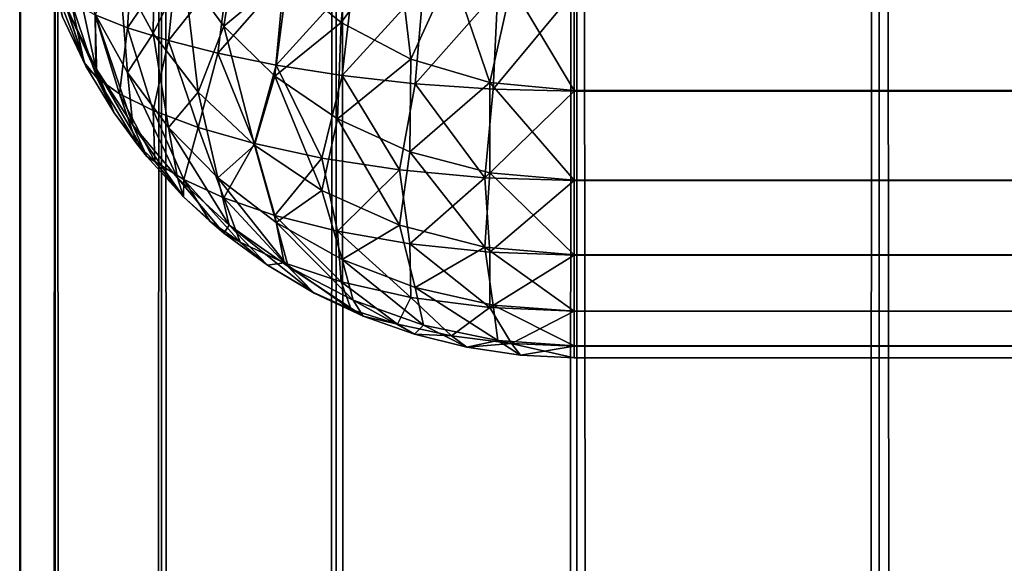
# Model space of a CAD drawing. Extents: x -265 to 265, y 0 to 1307.
# Tile 328 of 436: x -265 to -261.45, y 1264.26 to 1266.22. Entities that reach past the tile are written whole.
import ezdxf

# ---------------------------------------------------------------- set-up
doc = ezdxf.new("R2010")
doc.units = 0
doc.header["$LTSCALE"] = 65.185185
for name, color, linetype in [('3', 7, 'CONTINUOUS'), ('4', 7, 'CONTINUOUS'), ('72', 7, 'CONTINUOUS'), ('73', 7, 'CONTINUOUS'), ('74', 7, 'CONTINUOUS'), ('81', 7, 'CONTINUOUS'), ('89', 7, 'CONTINUOUS'), ('91', 7, 'CONTINUOUS')]:
    doc.layers.add(name, color=color, linetype=linetype)

msp = doc.modelspace()

# ---------------------------------------------------------------- linework, layer by layer
at = {"layer": '3', "color": 7, "linetype": 'CONTINUOUS'}
for points in [[(-265, 1), (-264.8717, 1, 1.9579), (-265, 1299), (-265, 1)], [(-265, 1299), (-264.8717, 1, 1.9579), (-264.8717, 1299, 1.9579), (-265, 1299)], [(-264.8717, 1, 1.9579), (-264.4889, 1, 3.8823), (-264.8717, 1299, 1.9579), (-264.8717, 1, 1.9579)], [(-264.8717, 1299, 1.9579), (-264.4889, 1, 3.8823), (-264.4889, 1299, 3.8823), (-264.8717, 1299, 1.9579)], [(-264.4889, 1, 3.8823), (-263.8582, 1, 5.7403), (-264.4889, 1299, 3.8823), (-264.4889, 1, 3.8823)], [(-264.4889, 1299, 3.8823), (-263.8582, 1, 5.7403), (-263.8582, 1299, 5.7403), (-264.4889, 1299, 3.8823)], [(-263.8582, 1, 5.7403), (-262.9904, 1, 7.5), (-263.8582, 1299, 5.7403), (-263.8582, 1, 5.7403)], [(-263.8582, 1299, 5.7403), (-262.9904, 1, 7.5), (-262.9904, 1299, 7.5), (-263.8582, 1299, 5.7403)], [(-262.9904, 1, 7.5), (-261.9003, 1, 9.1314), (-262.9904, 1299, 7.5), (-262.9904, 1, 7.5)], [(-262.9904, 1299, 7.5), (-261.9003, 1, 9.1314), (-261.9003, 1299, 9.1314), (-262.9904, 1299, 7.5)], [(-261.9003, 1, 9.1314), (-260.6066, 1, 10.6066), (-261.9003, 1299, 9.1314), (-261.9003, 1, 9.1314)], [(-261.9003, 1299, 9.1314), (-260.6066, 1, 10.6066), (-260.6066, 1299, 10.6066), (-261.9003, 1299, 9.1314)]]:
    msp.add_3dface(points, dxfattribs=at)
at = {"layer": '4', "color": 7, "linetype": 'CONTINUOUS'}
for points in [[(-265, 1), (-265, 1299), (-264.8717, 1299, -1.9579), (-265, 1)], [(-264.8717, 1, -1.9579), (-265, 1), (-264.8717, 1299, -1.9579), (-264.8717, 1, -1.9579)], [(-264.4889, 1, -3.8823), (-264.8717, 1, -1.9579), (-264.4889, 1299, -3.8823), (-264.4889, 1, -3.8823)], [(-264.4889, 1299, -3.8823), (-264.8717, 1, -1.9579), (-264.8717, 1299, -1.9579), (-264.4889, 1299, -3.8823)], [(-263.8582, 1, -5.7403), (-264.4889, 1, -3.8823), (-263.8582, 1299, -5.7403), (-263.8582, 1, -5.7403)], [(-263.8582, 1299, -5.7403), (-264.4889, 1, -3.8823), (-264.4889, 1299, -3.8823), (-263.8582, 1299, -5.7403)], [(-262.9904, 1, -7.5), (-263.8582, 1, -5.7403), (-262.9904, 1299, -7.5), (-262.9904, 1, -7.5)], [(-262.9904, 1299, -7.5), (-263.8582, 1, -5.7403), (-263.8582, 1299, -5.7403), (-262.9904, 1299, -7.5)], [(-261.9003, 1, -9.1314), (-262.9904, 1, -7.5), (-261.9003, 1299, -9.1314), (-261.9003, 1, -9.1314)], [(-261.9003, 1299, -9.1314), (-262.9904, 1, -7.5), (-262.9904, 1299, -7.5), (-261.9003, 1299, -9.1314)], [(-260.6066, 1, -10.6066), (-261.9003, 1, -9.1314), (-260.6066, 1299, -10.6066), (-260.6066, 1, -10.6066)], [(-260.6066, 1299, -10.6066), (-261.9003, 1, -9.1314), (-261.9003, 1299, -9.1314), (-260.6066, 1299, -10.6066)]]:
    msp.add_3dface(points, dxfattribs=at)
at = {"layer": '72', "color": 7, "linetype": 'CONTINUOUS'}
for points in [[(263, 1265.9638, 15.1677), (-263, 1266.3217, 15.0426), (263, 1266.3236, 15.0422), (263, 1265.9638, 15.1677)], [(-263, 1265.9621, 15.1685), (-263, 1266.3217, 15.0426), (263, 1265.9638, 15.1677), (-263, 1265.9621, 15.1685)], [(263, 1265.641, 15.3702), (-263, 1265.9621, 15.1685), (263, 1265.9638, 15.1677), (263, 1265.641, 15.3702)], [(-263, 1265.6395, 15.3714), (-263, 1265.9621, 15.1685), (263, 1265.641, 15.3702), (-263, 1265.6395, 15.3714)], [(263, 1265.3714, 15.6395), (-263, 1265.6395, 15.3714), (263, 1265.641, 15.3702), (263, 1265.3714, 15.6395)], [(-263, 1265.3702, 15.641), (-263, 1265.6395, 15.3714), (263, 1265.3714, 15.6395), (-263, 1265.3702, 15.641)], [(263, 1265.1685, 15.9621), (-263, 1265.3702, 15.641), (263, 1265.3714, 15.6395), (263, 1265.1685, 15.9621)], [(-263, 1265.1677, 15.9638), (-263, 1265.3702, 15.641), (263, 1265.1685, 15.9621), (-263, 1265.1677, 15.9638)], [(263, 1265.0426, 16.3217), (-263, 1265.1677, 15.9638), (263, 1265.1685, 15.9621), (263, 1265.0426, 16.3217)], [(-263, 1265.0422, 16.3236), (-263, 1265.1677, 15.9638), (263, 1265.0426, 16.3217), (-263, 1265.0422, 16.3236)], [(263, 1265, 16.7), (-263, 1265.0422, 16.3236), (263, 1265.0426, 16.3217), (263, 1265, 16.7)], [(-263, 1265, 16.7), (-263, 1265.0422, 16.3236), (263, 1265, 16.7), (-263, 1265, 16.7)]]:
    msp.add_3dface(points, dxfattribs=at)
at = {"layer": '73', "color": 7, "linetype": 'CONTINUOUS'}
for points in [[(-263, 1265, 16.7), (263, 1265, 16.7), (-263, 1265, 23.3), (-263, 1265, 16.7)], [(-263, 1265, 23.3), (263, 1265, 16.7), (263, 1265, 23.3), (-263, 1265, 23.3)]]:
    msp.add_3dface(points, dxfattribs=at)
at = {"layer": '74', "color": 7, "linetype": 'CONTINUOUS'}
for points in [[(-263, 1266.3236, 24.9578), (-263, 1265.9638, 24.8323), (263, 1266.3217, 24.9574), (-263, 1266.3236, 24.9578)], [(263, 1266.3217, 24.9574), (-263, 1265.9638, 24.8323), (263, 1265.9621, 24.8315), (263, 1266.3217, 24.9574)], [(-263, 1265.9638, 24.8323), (-263, 1265.641, 24.6298), (263, 1265.9621, 24.8315), (-263, 1265.9638, 24.8323)], [(263, 1265.9621, 24.8315), (-263, 1265.641, 24.6298), (263, 1265.6395, 24.6286), (263, 1265.9621, 24.8315)], [(-263, 1265.641, 24.6298), (-263, 1265.3714, 24.3605), (263, 1265.6395, 24.6286), (-263, 1265.641, 24.6298)], [(263, 1265.6395, 24.6286), (-263, 1265.3714, 24.3605), (263, 1265.3702, 24.359), (263, 1265.6395, 24.6286)], [(-263, 1265.3714, 24.3605), (-263, 1265.1685, 24.0379), (263, 1265.3702, 24.359), (-263, 1265.3714, 24.3605)], [(263, 1265.3702, 24.359), (-263, 1265.1685, 24.0379), (263, 1265.1677, 24.0362), (263, 1265.3702, 24.359)], [(-263, 1265.1685, 24.0379), (-263, 1265.0426, 23.6783), (263, 1265.1677, 24.0362), (-263, 1265.1685, 24.0379)], [(263, 1265.1677, 24.0362), (-263, 1265.0426, 23.6783), (263, 1265.0422, 23.6764), (263, 1265.1677, 24.0362)], [(-263, 1265.0426, 23.6783), (-263, 1265, 23.3), (263, 1265.0422, 23.6764), (-263, 1265.0426, 23.6783)], [(-263, 1265, 23.3), (263, 1265, 23.3), (263, 1265.0422, 23.6764), (-263, 1265, 23.3)]]:
    msp.add_3dface(points, dxfattribs=at)
at = {"layer": '81', "color": 7, "linetype": 'CONTINUOUS'}
for points in [[(-264.768, 1266.0651, 16.8598), (-264.7611, 1266.0522, 16.8578), (-264.8459, 1266.2301, 23.1155), (-264.768, 1266.0651, 16.8598)], [(-264.8459, 1266.2301, 23.1155), (-264.7611, 1266.0522, 16.8578), (-264.7611, 1266.0522, 23.1422), (-264.8459, 1266.2301, 23.1155)], [(-264.8459, 1266.2301, 16.8845), (-264.768, 1266.0651, 16.8598), (-264.8459, 1266.2301, 23.1155), (-264.8459, 1266.2301, 16.8845)], [(-264.7611, 1266.0522, 16.8578), (-264.6594, 1265.8836, 16.8325), (-264.7611, 1266.0522, 23.1422), (-264.7611, 1266.0522, 16.8578)], [(-264.7611, 1266.0522, 23.1422), (-264.6594, 1265.8836, 16.8325), (-264.6594, 1265.8836, 23.1675), (-264.7611, 1266.0522, 23.1422)], [(-264.578, 1265.7712, 16.8157), (-264.5417, 1265.726, 16.8089), (-264.6594, 1265.8836, 23.1675), (-264.578, 1265.7712, 16.8157)], [(-264.6594, 1265.8836, 23.1675), (-264.5417, 1265.726, 16.8089), (-264.5417, 1265.726, 23.1911), (-264.6594, 1265.8836, 23.1675)], [(-264.6594, 1265.8836, 16.8325), (-264.578, 1265.7712, 16.8157), (-264.6594, 1265.8836, 23.1675), (-264.6594, 1265.8836, 16.8325)], [(-264.5417, 1265.726, 16.8089), (-264.4093, 1265.5809, 16.7871), (-264.5417, 1265.726, 23.1911), (-264.5417, 1265.726, 16.8089)], [(-264.5417, 1265.726, 23.1911), (-264.4093, 1265.5809, 16.7871), (-264.4093, 1265.5809, 23.2129), (-264.5417, 1265.726, 23.1911)], [(-264.3149, 1265.493, 16.7739), (-264.2635, 1265.4497, 16.7675), (-264.4093, 1265.5809, 23.2129), (-264.3149, 1265.493, 16.7739)], [(-264.4093, 1265.5809, 23.2129), (-264.2635, 1265.4497, 16.7675), (-264.2635, 1265.4497, 23.2326), (-264.4093, 1265.5809, 23.2129)], [(-264.4093, 1265.5809, 16.7871), (-264.3149, 1265.493, 16.7739), (-264.4093, 1265.5809, 23.2129), (-264.4093, 1265.5809, 16.7871)], [(-264.2635, 1265.4497, 16.7675), (-264.1058, 1265.3335, 16.75), (-264.2635, 1265.4497, 23.2326), (-264.2635, 1265.4497, 16.7675)], [(-264.2635, 1265.4497, 23.2326), (-264.1058, 1265.3335, 16.75), (-264.1058, 1265.3335, 23.25), (-264.2635, 1265.4497, 23.2326)], [(-263.9409, 1265.2351, 16.7353), (-263.9377, 1265.2334, 16.735), (-264.1058, 1265.3335, 23.25), (-263.9409, 1265.2351, 16.7353)], [(-264.1058, 1265.3335, 23.25), (-263.9377, 1265.2334, 16.735), (-263.9377, 1265.2334, 23.265), (-264.1058, 1265.3335, 23.25)], [(-264.1058, 1265.3335, 16.75), (-263.9409, 1265.2351, 16.7353), (-264.1058, 1265.3335, 23.25), (-264.1058, 1265.3335, 16.75)], [(-263.9377, 1265.2334, 16.735), (-263.7608, 1265.1504, 16.7226), (-263.9377, 1265.2334, 23.265), (-263.9377, 1265.2334, 16.735)], [(-263.9377, 1265.2334, 23.265), (-263.7608, 1265.1504, 16.7226), (-263.7608, 1265.1504, 23.2774), (-263.9377, 1265.2334, 23.265)], [(-263.7608, 1265.1504, 16.7226), (-263.5768, 1265.085, 16.7127), (-263.7608, 1265.1504, 23.2774), (-263.7608, 1265.1504, 16.7226)], [(-263.7608, 1265.1504, 23.2774), (-263.5768, 1265.085, 16.7127), (-263.5768, 1265.085, 23.2873), (-263.7608, 1265.1504, 23.2774)], [(-263.5768, 1265.085, 16.7127), (-263.3875, 1265.0379, 16.7057), (-263.5768, 1265.085, 23.2873), (-263.5768, 1265.085, 16.7127)], [(-263.5768, 1265.085, 23.2873), (-263.3875, 1265.0379, 16.7057), (-263.3875, 1265.0379, 23.2943), (-263.5768, 1265.085, 23.2873)], [(-263.3875, 1265.0379, 16.7057), (-263.1946, 1265.0095, 16.7014), (-263.3875, 1265.0379, 23.2943), (-263.3875, 1265.0379, 16.7057)], [(-263.3875, 1265.0379, 23.2943), (-263.1946, 1265.0095, 16.7014), (-263.1946, 1265.0095, 23.2986), (-263.3875, 1265.0379, 23.2943)], [(-263, 1265, 16.7), (-263, 1265, 23.3), (-263.1946, 1265.0095, 23.2986), (-263, 1265, 16.7)], [(-263.1946, 1265.0095, 16.7014), (-263, 1265, 16.7), (-263.1946, 1265.0095, 23.2986), (-263.1946, 1265.0095, 16.7014)]]:
    msp.add_3dface(points, dxfattribs=at)
at = {"layer": '89', "color": 7, "linetype": 'CONTINUOUS'}
for points in [[(-264.728, 1266.2373, 16.2399), (-264.592, 1266.4921, 15.8394), (-264.6114, 1266.1906, 16.0293), (-264.728, 1266.2373, 16.2399)], [(-264.592, 1266.4921, 15.8394), (-264.4315, 1266.4554, 15.6491), (-264.6114, 1266.1906, 16.0293), (-264.592, 1266.4921, 15.8394)], [(-264.6114, 1266.1906, 16.0293), (-264.4315, 1266.4554, 15.6491), (-264.4638, 1266.1439, 15.8308), (-264.6114, 1266.1906, 16.0293)], [(-264.4315, 1266.4554, 15.6491), (-264.2443, 1266.4206, 15.4779), (-264.4638, 1266.1439, 15.8308), (-264.4315, 1266.4554, 15.6491)], [(-264.4638, 1266.1439, 15.8308), (-264.2443, 1266.4206, 15.4779), (-264.285, 1266.0984, 15.6486), (-264.4638, 1266.1439, 15.8308)], [(-264.2443, 1266.4206, 15.4779), (-264.0322, 1266.3888, 15.3295), (-264.285, 1266.0984, 15.6486), (-264.2443, 1266.4206, 15.4779)], [(-264.285, 1266.0984, 15.6486), (-264.0322, 1266.3888, 15.3295), (-264.0756, 1266.0557, 15.488), (-264.285, 1266.0984, 15.6486)], [(-264.0322, 1266.3888, 15.3295), (-263.7974, 1266.3615, 15.2081), (-264.0756, 1266.0557, 15.488), (-264.0322, 1266.3888, 15.3295)], [(-264.0756, 1266.0557, 15.488), (-263.7974, 1266.3615, 15.2081), (-263.8373, 1266.018, 15.3543), (-264.0756, 1266.0557, 15.488)], [(-263.7974, 1266.3615, 15.2081), (-263.5435, 1266.3401, 15.1176), (-263.8373, 1266.018, 15.3543), (-263.7974, 1266.3615, 15.2081)], [(-263.8373, 1266.018, 15.3543), (-263.5435, 1266.3401, 15.1176), (-263.5741, 1265.9881, 15.2532), (-263.8373, 1266.018, 15.3543)], [(-263.5435, 1266.3401, 15.1176), (-263.2755, 1266.3264, 15.0616), (-263.5741, 1265.9881, 15.2532), (-263.5435, 1266.3401, 15.1176)], [(-264.768, 1266.0651, 16.8598), (-264.8459, 1266.2301, 16.8845), (-264.8705, 1266.3276, 16.6813), (-264.768, 1266.0651, 16.8598)], [(-264.768, 1266.0651, 16.8598), (-264.8705, 1266.3276, 16.6813), (-264.8141, 1266.2832, 16.4584), (-264.768, 1266.0651, 16.8598)], [(-263.5741, 1265.9881, 15.2532), (-263.2755, 1266.3264, 15.0616), (-263.2922, 1265.9688, 15.19), (-263.5741, 1265.9881, 15.2532)], [(-263.2755, 1266.3264, 15.0616), (-263, 1266.3217, 15.0426), (-263.2922, 1265.9688, 15.19), (-263.2755, 1266.3264, 15.0616)], [(-263, 1266.3217, 15.0426), (-263, 1265.9621, 15.1685), (-263.2922, 1265.9688, 15.19), (-263, 1266.3217, 15.0426)], [(-264.768, 1266.0651, 16.8598), (-264.8141, 1266.2832, 16.4584), (-264.7222, 1266.0098, 16.6257), (-264.768, 1266.0651, 16.8598)], [(-264.8141, 1266.2832, 16.4584), (-264.728, 1266.2373, 16.2399), (-264.7222, 1266.0098, 16.6257), (-264.8141, 1266.2832, 16.4584)], [(-264.728, 1266.2373, 16.2399), (-264.6114, 1266.1906, 16.0293), (-264.6397, 1265.9516, 16.3938), (-264.728, 1266.2373, 16.2399)], [(-264.7222, 1266.0098, 16.6257), (-264.728, 1266.2373, 16.2399), (-264.6397, 1265.9516, 16.3938), (-264.7222, 1266.0098, 16.6257)], [(-264.6397, 1265.9516, 16.3938), (-264.6114, 1266.1906, 16.0293), (-264.5184, 1265.8915, 16.1692), (-264.6397, 1265.9516, 16.3938)], [(-264.6114, 1266.1906, 16.0293), (-264.4638, 1266.1439, 15.8308), (-264.5184, 1265.8915, 16.1692), (-264.6114, 1266.1906, 16.0293)], [(-264.5184, 1265.8915, 16.1692), (-264.4638, 1266.1439, 15.8308), (-264.3566, 1265.8311, 15.9576), (-264.5184, 1265.8915, 16.1692)], [(-264.4638, 1266.1439, 15.8308), (-264.285, 1266.0984, 15.6486), (-264.3566, 1265.8311, 15.9576), (-264.4638, 1266.1439, 15.8308)], [(-264.3566, 1265.8311, 15.9576), (-264.285, 1266.0984, 15.6486), (-264.1535, 1265.7728, 15.7664), (-264.3566, 1265.8311, 15.9576)], [(-264.285, 1266.0984, 15.6486), (-264.0756, 1266.0557, 15.488), (-264.1535, 1265.7728, 15.7664), (-264.285, 1266.0984, 15.6486)], [(-264.7611, 1266.0522, 16.8578), (-264.768, 1266.0651, 16.8598), (-264.7222, 1266.0098, 16.6257), (-264.7611, 1266.0522, 16.8578)], [(-264.1535, 1265.7728, 15.7664), (-264.0756, 1266.0557, 15.488), (-263.9102, 1265.7202, 15.6036), (-264.1535, 1265.7728, 15.7664)], [(-264.0756, 1266.0557, 15.488), (-263.8373, 1266.018, 15.3543), (-263.9102, 1265.7202, 15.6036), (-264.0756, 1266.0557, 15.488)], [(-264.6594, 1265.8836, 16.8325), (-264.7611, 1266.0522, 16.8578), (-264.7222, 1266.0098, 16.6257), (-264.6594, 1265.8836, 16.8325)], [(-263.9102, 1265.7202, 15.6036), (-263.8373, 1266.018, 15.3543), (-263.6306, 1265.6775, 15.4782), (-263.9102, 1265.7202, 15.6036)], [(-263.8373, 1266.018, 15.3543), (-263.5741, 1265.9881, 15.2532), (-263.6306, 1265.6775, 15.4782), (-263.8373, 1266.018, 15.3543)], [(-264.578, 1265.7712, 16.8157), (-264.6594, 1265.8836, 16.8325), (-264.7222, 1266.0098, 16.6257), (-264.578, 1265.7712, 16.8157)], [(-264.578, 1265.7712, 16.8157), (-264.7222, 1266.0098, 16.6257), (-264.6397, 1265.9516, 16.3938), (-264.578, 1265.7712, 16.8157)], [(-263.6306, 1265.6775, 15.4782), (-263.5741, 1265.9881, 15.2532), (-263.323, 1265.6493, 15.3987), (-263.6306, 1265.6775, 15.4782)], [(-263.5741, 1265.9881, 15.2532), (-263.2922, 1265.9688, 15.19), (-263.323, 1265.6493, 15.3987), (-263.5741, 1265.9881, 15.2532)], [(-264.578, 1265.7712, 16.8157), (-264.6397, 1265.9516, 16.3938), (-264.5121, 1265.7082, 16.602), (-264.578, 1265.7712, 16.8157)], [(-264.6397, 1265.9516, 16.3938), (-264.5184, 1265.8915, 16.1692), (-264.5121, 1265.7082, 16.602), (-264.6397, 1265.9516, 16.3938)], [(-263.2922, 1265.9688, 15.19), (-263, 1265.9621, 15.1685), (-263.323, 1265.6493, 15.3987), (-263.2922, 1265.9688, 15.19)], [(-263, 1265.9621, 15.1685), (-263, 1265.6395, 15.3714), (-263.323, 1265.6493, 15.3987), (-263, 1265.9621, 15.1685)], [(-264.5184, 1265.8915, 16.1692), (-264.3566, 1265.8311, 15.9576), (-264.4082, 1265.6427, 16.3936), (-264.5184, 1265.8915, 16.1692)], [(-264.5121, 1265.7082, 16.602), (-264.5184, 1265.8915, 16.1692), (-264.4082, 1265.6427, 16.3936), (-264.5121, 1265.7082, 16.602)], [(-264.4082, 1265.6427, 16.3936), (-264.3566, 1265.8311, 15.9576), (-264.2643, 1265.5768, 16.1958), (-264.4082, 1265.6427, 16.3936)], [(-264.3566, 1265.8311, 15.9576), (-264.1535, 1265.7728, 15.7664), (-264.2643, 1265.5768, 16.1958), (-264.3566, 1265.8311, 15.9576)], [(-264.5417, 1265.726, 16.8089), (-264.578, 1265.7712, 16.8157), (-264.5121, 1265.7082, 16.602), (-264.5417, 1265.726, 16.8089)], [(-264.2643, 1265.5768, 16.1958), (-264.1535, 1265.7728, 15.7664), (-264.0794, 1265.5135, 16.0156), (-264.2643, 1265.5768, 16.1958)], [(-264.1535, 1265.7728, 15.7664), (-263.9102, 1265.7202, 15.6036), (-264.0794, 1265.5135, 16.0156), (-264.1535, 1265.7728, 15.7664)], [(-264.4093, 1265.5809, 16.7871), (-264.5417, 1265.726, 16.8089), (-264.5121, 1265.7082, 16.602), (-264.4093, 1265.5809, 16.7871)], [(-264.4093, 1265.5809, 16.7871), (-264.5121, 1265.7082, 16.602), (-264.4082, 1265.6427, 16.3936), (-264.4093, 1265.5809, 16.7871)], [(-264.0794, 1265.5135, 16.0156), (-263.9102, 1265.7202, 15.6036), (-263.8542, 1265.4566, 15.8615), (-264.0794, 1265.5135, 16.0156)], [(-263.9102, 1265.7202, 15.6036), (-263.6306, 1265.6775, 15.4782), (-263.8542, 1265.4566, 15.8615), (-263.9102, 1265.7202, 15.6036)], [(-263.8542, 1265.4566, 15.8615), (-263.6306, 1265.6775, 15.4782), (-263.5931, 1265.4107, 15.7425), (-263.8542, 1265.4566, 15.8615)], [(-263.6306, 1265.6775, 15.4782), (-263.323, 1265.6493, 15.3987), (-263.5931, 1265.4107, 15.7425), (-263.6306, 1265.6775, 15.4782)], [(-264.3149, 1265.493, 16.7739), (-264.4093, 1265.5809, 16.7871), (-264.4082, 1265.6427, 16.3936), (-264.3149, 1265.493, 16.7739)], [(-264.3149, 1265.493, 16.7739), (-264.4082, 1265.6427, 16.3936), (-264.205, 1265.417, 16.5673), (-264.3149, 1265.493, 16.7739)], [(-264.4082, 1265.6427, 16.3936), (-264.2643, 1265.5768, 16.1958), (-264.205, 1265.417, 16.5673), (-264.4082, 1265.6427, 16.3936)], [(-263.5931, 1265.4107, 15.7425), (-263.323, 1265.6493, 15.3987), (-263.3041, 1265.3807, 15.6669), (-263.5931, 1265.4107, 15.7425)], [(-263.323, 1265.6493, 15.3987), (-263, 1265.6395, 15.3714), (-263.3041, 1265.3807, 15.6669), (-263.323, 1265.6493, 15.3987)], [(-263, 1265.6395, 15.3714), (-263, 1265.3702, 15.641), (-263.3041, 1265.3807, 15.6669), (-263, 1265.6395, 15.3714)], [(-264.2643, 1265.5768, 16.1958), (-264.0794, 1265.5135, 16.0156), (-264.0467, 1265.3421, 16.3759), (-264.2643, 1265.5768, 16.1958)], [(-264.205, 1265.417, 16.5673), (-264.2643, 1265.5768, 16.1958), (-264.0467, 1265.3421, 16.3759), (-264.205, 1265.417, 16.5673)], [(-264.2635, 1265.4497, 16.7675), (-264.3149, 1265.493, 16.7739), (-264.205, 1265.417, 16.5673), (-264.2635, 1265.4497, 16.7675)], [(-264.0794, 1265.5135, 16.0156), (-263.8542, 1265.4566, 15.8615), (-263.8404, 1265.2737, 16.2088), (-264.0794, 1265.5135, 16.0156)], [(-264.0467, 1265.3421, 16.3759), (-264.0794, 1265.5135, 16.0156), (-263.8404, 1265.2737, 16.2088), (-264.0467, 1265.3421, 16.3759)], [(-264.1058, 1265.3335, 16.75), (-264.2635, 1265.4497, 16.7675), (-264.205, 1265.417, 16.5673), (-264.1058, 1265.3335, 16.75)], [(-263.8542, 1265.4566, 15.8615), (-263.5931, 1265.4107, 15.7425), (-263.5898, 1265.2177, 16.0774), (-263.8542, 1265.4566, 15.8615)], [(-263.8404, 1265.2737, 16.2088), (-263.8542, 1265.4566, 15.8615), (-263.5898, 1265.2177, 16.0774), (-263.8404, 1265.2737, 16.2088)], [(-264.1058, 1265.3335, 16.75), (-264.205, 1265.417, 16.5673), (-264.0467, 1265.3421, 16.3759), (-264.1058, 1265.3335, 16.75)], [(-263.5931, 1265.4107, 15.7425), (-263.3041, 1265.3807, 15.6669), (-263.3046, 1265.1807, 15.993), (-263.5931, 1265.4107, 15.7425)], [(-263.5898, 1265.2177, 16.0774), (-263.5931, 1265.4107, 15.7425), (-263.3046, 1265.1807, 15.993), (-263.5898, 1265.2177, 16.0774)], [(-263.3041, 1265.3807, 15.6669), (-263, 1265.3702, 15.641), (-263.3046, 1265.1807, 15.993), (-263.3041, 1265.3807, 15.6669)], [(-263, 1265.3702, 15.641), (-263, 1265.1677, 15.9638), (-263.3046, 1265.1807, 15.993), (-263, 1265.3702, 15.641)], [(-263.9409, 1265.2351, 16.7353), (-264.1058, 1265.3335, 16.75), (-264.0467, 1265.3421, 16.3759), (-263.9409, 1265.2351, 16.7353)], [(-263.9409, 1265.2351, 16.7353), (-264.0467, 1265.3421, 16.3759), (-263.8052, 1265.1741, 16.6009), (-263.9409, 1265.2351, 16.7353)], [(-264.0467, 1265.3421, 16.3759), (-263.8404, 1265.2737, 16.2088), (-263.8052, 1265.1741, 16.6009), (-264.0467, 1265.3421, 16.3759)], [(-263.8404, 1265.2737, 16.2088), (-263.5898, 1265.2177, 16.0774), (-263.6378, 1265.1206, 16.4864), (-263.8404, 1265.2737, 16.2088)], [(-263.8052, 1265.1741, 16.6009), (-263.8404, 1265.2737, 16.2088), (-263.6378, 1265.1206, 16.4864), (-263.8052, 1265.1741, 16.6009)], [(-263.9377, 1265.2334, 16.735), (-263.9409, 1265.2351, 16.7353), (-263.8052, 1265.1741, 16.6009), (-263.9377, 1265.2334, 16.735)], [(-263.7608, 1265.1504, 16.7226), (-263.9377, 1265.2334, 16.735), (-263.8052, 1265.1741, 16.6009), (-263.7608, 1265.1504, 16.7226)], [(-263.6378, 1265.1206, 16.4864), (-263.5898, 1265.2177, 16.0774), (-263.4428, 1265.0786, 16.3983), (-263.6378, 1265.1206, 16.4864)], [(-263.5898, 1265.2177, 16.0774), (-263.3046, 1265.1807, 15.993), (-263.4428, 1265.0786, 16.3983), (-263.5898, 1265.2177, 16.0774)], [(-263.7608, 1265.1504, 16.7226), (-263.8052, 1265.1741, 16.6009), (-263.6378, 1265.1206, 16.4864), (-263.7608, 1265.1504, 16.7226)], [(-263.4428, 1265.0786, 16.3983), (-263.3046, 1265.1807, 15.993), (-263.227, 1265.0515, 16.3426), (-263.4428, 1265.0786, 16.3983)], [(-263.3046, 1265.1807, 15.993), (-263, 1265.1677, 15.9638), (-263.227, 1265.0515, 16.3426), (-263.3046, 1265.1807, 15.993)], [(-263, 1265.1677, 15.9638), (-263, 1265.0422, 16.3236), (-263.227, 1265.0515, 16.3426), (-263, 1265.1677, 15.9638)], [(-263.5768, 1265.085, 16.7127), (-263.7608, 1265.1504, 16.7226), (-263.6378, 1265.1206, 16.4864), (-263.5768, 1265.085, 16.7127)], [(-263.5768, 1265.085, 16.7127), (-263.6378, 1265.1206, 16.4864), (-263.4428, 1265.0786, 16.3983), (-263.5768, 1265.085, 16.7127)], [(-263.3875, 1265.0379, 16.7057), (-263.5768, 1265.085, 16.7127), (-263.4428, 1265.0786, 16.3983), (-263.3875, 1265.0379, 16.7057)], [(-263.3875, 1265.0379, 16.7057), (-263.4428, 1265.0786, 16.3983), (-263.227, 1265.0515, 16.3426), (-263.3875, 1265.0379, 16.7057)], [(-263.1946, 1265.0095, 16.7014), (-263.3875, 1265.0379, 16.7057), (-263.227, 1265.0515, 16.3426), (-263.1946, 1265.0095, 16.7014)], [(-263, 1265.0422, 16.3236), (-263.1946, 1265.0095, 16.7014), (-263.227, 1265.0515, 16.3426), (-263, 1265.0422, 16.3236)], [(-263, 1265.0422, 16.3236), (-263, 1265, 16.7), (-263.1946, 1265.0095, 16.7014), (-263, 1265.0422, 16.3236)]]:
    msp.add_3dface(points, dxfattribs=at)
at = {"layer": '91', "color": 7, "linetype": 'CONTINUOUS'}
for points in [[(-264.6397, 1266.3938, 24.0484), (-264.5184, 1266.1692, 24.1085), (-264.5121, 1266.602, 24.2918), (-264.6397, 1266.3938, 24.0484)], [(-264.5121, 1266.602, 24.2918), (-264.5184, 1266.1692, 24.1085), (-264.4082, 1266.3936, 24.3573), (-264.5121, 1266.602, 24.2918)], [(-264.0467, 1266.3759, 24.6579), (-263.8404, 1266.2088, 24.7263), (-263.8052, 1266.6009, 24.8259), (-264.0467, 1266.3759, 24.6579)], [(-263.8052, 1266.6009, 24.8259), (-263.8404, 1266.2088, 24.7263), (-263.6378, 1266.4864, 24.8794), (-263.8052, 1266.6009, 24.8259)], [(-264.4082, 1266.3936, 24.3573), (-264.2643, 1266.1958, 24.4232), (-264.205, 1266.5673, 24.583), (-264.4082, 1266.3936, 24.3573)], [(-264.205, 1266.5673, 24.583), (-264.2643, 1266.1958, 24.4232), (-264.0467, 1266.3759, 24.6579), (-264.205, 1266.5673, 24.583)], [(-264.8459, 1266.2301, 23.1155), (-264.7611, 1266.0522, 23.1422), (-264.9067, 1266.4884, 23.3926), (-264.8459, 1266.2301, 23.1155)], [(-264.9067, 1266.4884, 23.3926), (-264.7611, 1266.0522, 23.1422), (-264.8301, 1266.2625, 23.4313), (-264.9067, 1266.4884, 23.3926)], [(-263.8404, 1266.2088, 24.7263), (-263.5898, 1266.0774, 24.7823), (-263.6378, 1266.4864, 24.8794), (-263.8404, 1266.2088, 24.7263)], [(-263.6378, 1266.4864, 24.8794), (-263.5898, 1266.0774, 24.7823), (-263.4428, 1266.3983, 24.9214), (-263.6378, 1266.4864, 24.8794)], [(-264.8301, 1266.2625, 23.4313), (-264.7251, 1266.045, 23.4699), (-264.8141, 1266.4584, 23.7168), (-264.8301, 1266.2625, 23.4313)], [(-264.8141, 1266.4584, 23.7168), (-264.7251, 1266.045, 23.4699), (-264.728, 1266.2399, 23.7627), (-264.8141, 1266.4584, 23.7168)], [(-264.728, 1266.2399, 23.7627), (-264.6114, 1266.0293, 23.8094), (-264.6397, 1266.3938, 24.0484), (-264.728, 1266.2399, 23.7627)], [(-264.6397, 1266.3938, 24.0484), (-264.6114, 1266.0293, 23.8094), (-264.5184, 1266.1692, 24.1085), (-264.6397, 1266.3938, 24.0484)], [(-264.5184, 1266.1692, 24.1085), (-264.3566, 1265.9576, 24.1689), (-264.4082, 1266.3936, 24.3573), (-264.5184, 1266.1692, 24.1085)], [(-264.4082, 1266.3936, 24.3573), (-264.3566, 1265.9576, 24.1689), (-264.2643, 1266.1958, 24.4232), (-264.4082, 1266.3936, 24.3573)], [(-264.2643, 1266.1958, 24.4232), (-264.0794, 1266.0156, 24.4865), (-264.0467, 1266.3759, 24.6579), (-264.2643, 1266.1958, 24.4232)], [(-264.0467, 1266.3759, 24.6579), (-264.0794, 1266.0156, 24.4865), (-263.8404, 1266.2088, 24.7263), (-264.0467, 1266.3759, 24.6579)], [(-263.5898, 1266.0774, 24.7823), (-263.3046, 1265.993, 24.8193), (-263.4428, 1266.3983, 24.9214), (-263.5898, 1266.0774, 24.7823)], [(-263.4428, 1266.3983, 24.9214), (-263.3046, 1265.993, 24.8193), (-263.227, 1266.3426, 24.9485), (-263.4428, 1266.3983, 24.9214)], [(-263.3046, 1265.993, 24.8193), (-263, 1265.9638, 24.8323), (-263.227, 1266.3426, 24.9485), (-263.3046, 1265.993, 24.8193)], [(-263, 1265.9638, 24.8323), (-263, 1266.3236, 24.9578), (-263.227, 1266.3426, 24.9485), (-263, 1265.9638, 24.8323)], [(-264.7611, 1266.0522, 23.1422), (-264.6594, 1265.8836, 23.1675), (-264.8301, 1266.2625, 23.4313), (-264.7611, 1266.0522, 23.1422)], [(-264.8301, 1266.2625, 23.4313), (-264.6594, 1265.8836, 23.1675), (-264.7251, 1266.045, 23.4699), (-264.8301, 1266.2625, 23.4313)], [(-264.7251, 1266.045, 23.4699), (-264.592, 1265.8394, 23.5079), (-264.728, 1266.2399, 23.7627), (-264.7251, 1266.045, 23.4699)], [(-264.728, 1266.2399, 23.7627), (-264.592, 1265.8394, 23.5079), (-264.6114, 1266.0293, 23.8094), (-264.728, 1266.2399, 23.7627)], [(-264.3566, 1265.9576, 24.1689), (-264.1535, 1265.7664, 24.2272), (-264.2643, 1266.1958, 24.4232), (-264.3566, 1265.9576, 24.1689)], [(-264.2643, 1266.1958, 24.4232), (-264.1535, 1265.7664, 24.2272), (-264.0794, 1266.0156, 24.4865), (-264.2643, 1266.1958, 24.4232)], [(-264.0794, 1266.0156, 24.4865), (-263.8542, 1265.8615, 24.5434), (-263.8404, 1266.2088, 24.7263), (-264.0794, 1266.0156, 24.4865)], [(-263.8404, 1266.2088, 24.7263), (-263.8542, 1265.8615, 24.5434), (-263.5898, 1266.0774, 24.7823), (-263.8404, 1266.2088, 24.7263)], [(-264.6114, 1266.0293, 23.8094), (-264.4638, 1265.8308, 23.8561), (-264.5184, 1266.1692, 24.1085), (-264.6114, 1266.0293, 23.8094)], [(-264.5184, 1266.1692, 24.1085), (-264.4638, 1265.8308, 23.8561), (-264.3566, 1265.9576, 24.1689), (-264.5184, 1266.1692, 24.1085)], [(-263.8542, 1265.8615, 24.5434), (-263.5931, 1265.7425, 24.5893), (-263.5898, 1266.0774, 24.7823), (-263.8542, 1265.8615, 24.5434)], [(-263.5898, 1266.0774, 24.7823), (-263.5931, 1265.7425, 24.5893), (-263.3046, 1265.993, 24.8193), (-263.5898, 1266.0774, 24.7823)], [(-264.6594, 1265.8836, 23.1675), (-264.5417, 1265.726, 23.1911), (-264.7251, 1266.045, 23.4699), (-264.6594, 1265.8836, 23.1675)], [(-264.7251, 1266.045, 23.4699), (-264.5417, 1265.726, 23.1911), (-264.592, 1265.8394, 23.5079), (-264.7251, 1266.045, 23.4699)], [(-264.592, 1265.8394, 23.5079), (-264.4315, 1265.6491, 23.5446), (-264.6114, 1266.0293, 23.8094), (-264.592, 1265.8394, 23.5079)], [(-264.6114, 1266.0293, 23.8094), (-264.4315, 1265.6491, 23.5446), (-264.4638, 1265.8308, 23.8561), (-264.6114, 1266.0293, 23.8094)], [(-264.1535, 1265.7664, 24.2272), (-263.9102, 1265.6036, 24.2798), (-264.0794, 1266.0156, 24.4865), (-264.1535, 1265.7664, 24.2272)], [(-264.0794, 1266.0156, 24.4865), (-263.9102, 1265.6036, 24.2798), (-263.8542, 1265.8615, 24.5434), (-264.0794, 1266.0156, 24.4865)], [(-263.5931, 1265.7425, 24.5893), (-263.3041, 1265.6669, 24.6193), (-263.3046, 1265.993, 24.8193), (-263.5931, 1265.7425, 24.5893)], [(-263, 1265.641, 24.6298), (-263, 1265.9638, 24.8323), (-263.3046, 1265.993, 24.8193), (-263, 1265.641, 24.6298)], [(-263.3041, 1265.6669, 24.6193), (-263, 1265.641, 24.6298), (-263.3046, 1265.993, 24.8193), (-263.3041, 1265.6669, 24.6193)], [(-264.4638, 1265.8308, 23.8561), (-264.285, 1265.6486, 23.9016), (-264.3566, 1265.9576, 24.1689), (-264.4638, 1265.8308, 23.8561)], [(-264.3566, 1265.9576, 24.1689), (-264.285, 1265.6486, 23.9016), (-264.1535, 1265.7664, 24.2272), (-264.3566, 1265.9576, 24.1689)], [(-263.9102, 1265.6036, 24.2798), (-263.6306, 1265.4782, 24.3225), (-263.8542, 1265.8615, 24.5434), (-263.9102, 1265.6036, 24.2798)], [(-263.8542, 1265.8615, 24.5434), (-263.6306, 1265.4782, 24.3225), (-263.5931, 1265.7425, 24.5893), (-263.8542, 1265.8615, 24.5434)], [(-264.5417, 1265.726, 23.1911), (-264.4093, 1265.5809, 23.2129), (-264.592, 1265.8394, 23.5079), (-264.5417, 1265.726, 23.1911)], [(-264.592, 1265.8394, 23.5079), (-264.4093, 1265.5809, 23.2129), (-264.4315, 1265.6491, 23.5446), (-264.592, 1265.8394, 23.5079)], [(-264.4315, 1265.6491, 23.5446), (-264.2443, 1265.4779, 23.5794), (-264.4638, 1265.8308, 23.8561), (-264.4315, 1265.6491, 23.5446)], [(-264.4638, 1265.8308, 23.8561), (-264.2443, 1265.4779, 23.5794), (-264.285, 1265.6486, 23.9016), (-264.4638, 1265.8308, 23.8561)], [(-264.285, 1265.6486, 23.9016), (-264.0756, 1265.488, 23.9443), (-264.1535, 1265.7664, 24.2272), (-264.285, 1265.6486, 23.9016)], [(-264.1535, 1265.7664, 24.2272), (-264.0756, 1265.488, 23.9443), (-263.9102, 1265.6036, 24.2798), (-264.1535, 1265.7664, 24.2272)], [(-263.6306, 1265.4782, 24.3225), (-263.323, 1265.3987, 24.3507), (-263.5931, 1265.7425, 24.5893), (-263.6306, 1265.4782, 24.3225)], [(-263.5931, 1265.7425, 24.5893), (-263.323, 1265.3987, 24.3507), (-263.3041, 1265.6669, 24.6193), (-263.5931, 1265.7425, 24.5893)], [(-263.323, 1265.3987, 24.3507), (-263, 1265.3714, 24.3605), (-263.3041, 1265.6669, 24.6193), (-263.323, 1265.3987, 24.3507)], [(-263, 1265.3714, 24.3605), (-263, 1265.641, 24.6298), (-263.3041, 1265.6669, 24.6193), (-263, 1265.3714, 24.3605)], [(-264.4093, 1265.5809, 23.2129), (-264.2635, 1265.4497, 23.2326), (-264.4315, 1265.6491, 23.5446), (-264.4093, 1265.5809, 23.2129)], [(-264.4315, 1265.6491, 23.5446), (-264.2635, 1265.4497, 23.2326), (-264.2443, 1265.4779, 23.5794), (-264.4315, 1265.6491, 23.5446)], [(-264.2443, 1265.4779, 23.5794), (-264.0322, 1265.3295, 23.6112), (-264.285, 1265.6486, 23.9016), (-264.2443, 1265.4779, 23.5794)], [(-264.285, 1265.6486, 23.9016), (-264.0322, 1265.3295, 23.6112), (-264.0756, 1265.488, 23.9443), (-264.285, 1265.6486, 23.9016)], [(-264.0756, 1265.488, 23.9443), (-263.8373, 1265.3543, 23.982), (-263.9102, 1265.6036, 24.2798), (-264.0756, 1265.488, 23.9443)], [(-263.9102, 1265.6036, 24.2798), (-263.8373, 1265.3543, 23.982), (-263.6306, 1265.4782, 24.3225), (-263.9102, 1265.6036, 24.2798)], [(-264.0322, 1265.3295, 23.6112), (-263.7974, 1265.2081, 23.6385), (-264.0756, 1265.488, 23.9443), (-264.0322, 1265.3295, 23.6112)], [(-264.0756, 1265.488, 23.9443), (-263.7974, 1265.2081, 23.6385), (-263.8373, 1265.3543, 23.982), (-264.0756, 1265.488, 23.9443)], [(-264.2635, 1265.4497, 23.2326), (-264.1058, 1265.3335, 23.25), (-264.2443, 1265.4779, 23.5794), (-264.2635, 1265.4497, 23.2326)], [(-264.1058, 1265.3335, 23.25), (-263.9377, 1265.2334, 23.265), (-264.2443, 1265.4779, 23.5794), (-264.1058, 1265.3335, 23.25)], [(-264.2443, 1265.4779, 23.5794), (-263.9377, 1265.2334, 23.265), (-264.0322, 1265.3295, 23.6112), (-264.2443, 1265.4779, 23.5794)], [(-263.8373, 1265.3543, 23.982), (-263.5741, 1265.2532, 24.0119), (-263.6306, 1265.4782, 24.3225), (-263.8373, 1265.3543, 23.982)], [(-263.6306, 1265.4782, 24.3225), (-263.5741, 1265.2532, 24.0119), (-263.323, 1265.3987, 24.3507), (-263.6306, 1265.4782, 24.3225)], [(-263.5741, 1265.2532, 24.0119), (-263.2922, 1265.19, 24.0312), (-263.323, 1265.3987, 24.3507), (-263.5741, 1265.2532, 24.0119)], [(-263, 1265.1685, 24.0379), (-263, 1265.3714, 24.3605), (-263.323, 1265.3987, 24.3507), (-263, 1265.1685, 24.0379)], [(-263.2922, 1265.19, 24.0312), (-263, 1265.1685, 24.0379), (-263.323, 1265.3987, 24.3507), (-263.2922, 1265.19, 24.0312)], [(-263.7974, 1265.2081, 23.6385), (-263.5435, 1265.1176, 23.6599), (-263.8373, 1265.3543, 23.982), (-263.7974, 1265.2081, 23.6385)], [(-263.8373, 1265.3543, 23.982), (-263.5435, 1265.1176, 23.6599), (-263.5741, 1265.2532, 24.0119), (-263.8373, 1265.3543, 23.982)], [(-263.9377, 1265.2334, 23.265), (-263.7608, 1265.1504, 23.2774), (-264.0322, 1265.3295, 23.6112), (-263.9377, 1265.2334, 23.265)], [(-264.0322, 1265.3295, 23.6112), (-263.7608, 1265.1504, 23.2774), (-263.7974, 1265.2081, 23.6385), (-264.0322, 1265.3295, 23.6112)], [(-263.5435, 1265.1176, 23.6599), (-263.2755, 1265.0616, 23.6736), (-263.5741, 1265.2532, 24.0119), (-263.5435, 1265.1176, 23.6599)], [(-263.5741, 1265.2532, 24.0119), (-263.2755, 1265.0616, 23.6736), (-263.2922, 1265.19, 24.0312), (-263.5741, 1265.2532, 24.0119)], [(-263.7608, 1265.1504, 23.2774), (-263.5768, 1265.085, 23.2873), (-263.7974, 1265.2081, 23.6385), (-263.7608, 1265.1504, 23.2774)], [(-263.7974, 1265.2081, 23.6385), (-263.5768, 1265.085, 23.2873), (-263.5435, 1265.1176, 23.6599), (-263.7974, 1265.2081, 23.6385)], [(-263, 1265.0426, 23.6783), (-263, 1265.1685, 24.0379), (-263.2922, 1265.19, 24.0312), (-263, 1265.0426, 23.6783)], [(-263.2755, 1265.0616, 23.6736), (-263, 1265.0426, 23.6783), (-263.2922, 1265.19, 24.0312), (-263.2755, 1265.0616, 23.6736)], [(-263.5768, 1265.085, 23.2873), (-263.3875, 1265.0379, 23.2943), (-263.5435, 1265.1176, 23.6599), (-263.5768, 1265.085, 23.2873)], [(-263.5435, 1265.1176, 23.6599), (-263.3875, 1265.0379, 23.2943), (-263.2755, 1265.0616, 23.6736), (-263.5435, 1265.1176, 23.6599)], [(-263.3875, 1265.0379, 23.2943), (-263.1946, 1265.0095, 23.2986), (-263.2755, 1265.0616, 23.6736), (-263.3875, 1265.0379, 23.2943)], [(-263, 1265, 23.3), (-263, 1265.0426, 23.6783), (-263.2755, 1265.0616, 23.6736), (-263, 1265, 23.3)], [(-263.1946, 1265.0095, 23.2986), (-263, 1265, 23.3), (-263.2755, 1265.0616, 23.6736), (-263.1946, 1265.0095, 23.2986)]]:
    msp.add_3dface(points, dxfattribs=at)

doc.saveas('drawing.dxf')
